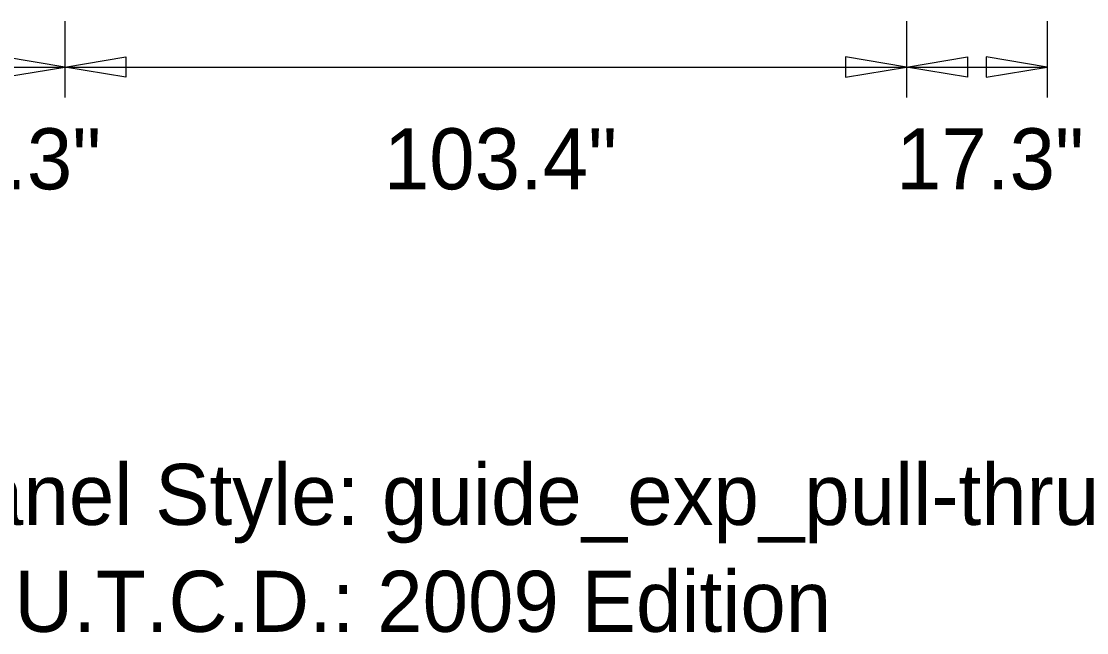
# Model space of a CAD drawing. Extents: x 1806251 to 1809821, y 414895 to 422886.
# Drawn here: x 1809677.025 to 1809678.334, y 415151.033 to 415151.784 of the extents above; entities that cross this region are included whole.
import ezdxf

# ---------------------------------------------------------------- set-up
doc = ezdxf.new("R2010")
doc.units = 0
doc.layers.add('GSDIMS', color=7, linetype='Continuous')

msp = doc.modelspace()

# ---------------------------------------------------------------- linework, layer by layer
at = {"layer": 'GSDIMS'}
for p, q in [((1809677.0784, 415151.7843), (1809677.0784, 415151.6906)), ((1809677.0784, 415151.7843), (1809677.0784, 415151.6906)), ((1809678.1125, 415151.7843), (1809678.1125, 415151.6906)), ((1809678.1125, 415151.7843), (1809678.1125, 415151.6906)), ((1809678.2851, 415151.7843), (1809678.2851, 415151.6906)), ((1809676.9051, 415151.7281), (1809677.0784, 415151.7281)), ((1809677.0784, 415151.7281), (1809678.1125, 415151.7281)), ((1809678.1125, 415151.7281), (1809678.2851, 415151.7281))]:
    msp.add_line(p, q, dxfattribs=at)
for points in [[(1809677.0784, 415151.7281), (1809677.0034, 415151.7406), (1809677.0034, 415151.7156)], [(1809677.0784, 415151.7281), (1809677.1534, 415151.7406), (1809677.1534, 415151.7156)], [(1809678.1125, 415151.7281), (1809678.0375, 415151.7406), (1809678.0375, 415151.7156)], [(1809678.1125, 415151.7281), (1809678.1875, 415151.7406), (1809678.1875, 415151.7156)], [(1809678.2851, 415151.7281), (1809678.2101, 415151.7406), (1809678.2101, 415151.7156)]]:
    msp.add_lwpolyline(points, close=True, dxfattribs=at)

# ---------------------------------------------------------------- texts
for s, p in [('17.3"', (1809676.8925, 415151.5779)), ('103.4"', (1809677.4704, 415151.5779)), ('17.3"', (1809678.0996, 415151.5779)), ('Panel Style: guide_exp_pull-thru.ssi', (1809676.9051, 415151.1656)), ('M.U.T.C.D.: 2009 Edition', (1809676.9051, 415151.0343))]:
    msp.add_text(s, height=0.075, dxfattribs=at).set_placement(p)

doc.saveas('drawing.dxf')
